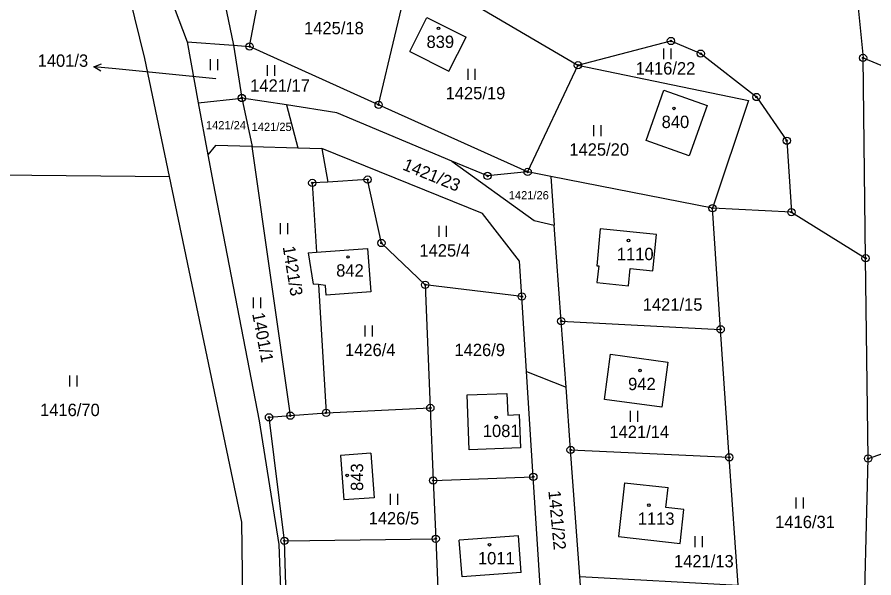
# Model space of a CAD drawing. Extents: x -439246 to -433691, y -1130252 to -1121148.
# Drawn here: x -437701.2 to -437583.4, y -1123278 to -1123200.9 of the extents above; entities that cross this region are included whole.
import ezdxf

# ---------------------------------------------------------------- set-up
doc = ezdxf.new("R2010")
doc.units = 0
for name, color, linetype in [('Vrstva 1', 7, 'Continuous'), ('Vrstva 16', 7, 'Continuous'), ('Vrstva 18', 7, 'Continuous'), ('Vrstva 19', 7, 'Continuous'), ('Vrstva 24', 7, 'Continuous'), ('Vrstva 25', 7, 'Continuous'), ('Vrstva 3', 7, 'Continuous'), ('Vrstva 37', 7, 'Continuous'), ('Vrstva 6', 7, 'Continuous')]:
    doc.layers.add(name, color=color, linetype=linetype)

msp = doc.modelspace()

# ---------------------------------------------------------------- linework, layer by layer
at = {"layer": 'Vrstva 1'}
for p, q in [((-437680.3, -1123222.81), (-437683.7, -1123206.58)), ((-437765.15, -1123221.9), (-437680.3, -1123222.81)), ((-437670.35, -1123270.33), (-437680.3, -1123222.81)), ((-437670.15, -1123283.56), (-437670.35, -1123270.33)), ((-437665.23, -1123273.39), (-437664.59, -1123291.27))]:
    msp.add_line(p, q, dxfattribs=at)
for points in [[(-437683.7, -1123206.58), (-437691.18, -1123175.96)], [(-437688.07, -1123177.24), (-437677.87, -1123204.27)], [(-437677.2, -1123177.13), (-437671.47, -1123204.75)], [(-437669.27, -1123204.92), (-437664.66, -1123180.69)], [(-437651.52, -1123212.93), (-437647.03, -1123194.01)], [(-437647.03, -1123194.01), (-437624.1, -1123207.5)], [(-437585.94, -1123195.87), (-437584.88, -1123206.49)], [(-437647.23, -1123205.6), (-437644.87, -1123200.94)], [(-437644.87, -1123200.94), (-437639.5, -1123203.65)], [(-437641.86, -1123208.31), (-437639.5, -1123203.65)], [(-437677.87, -1123204.27), (-437676.33, -1123212.66)], [(-437677.87, -1123204.27), (-437671.47, -1123204.75)], [(-437671.47, -1123204.75), (-437670.34, -1123212)], [(-437671.47, -1123204.75), (-437669.27, -1123204.92)], [(-437651.52, -1123212.93), (-437669.27, -1123204.92)], [(-437624.1, -1123207.5), (-437611.31, -1123204.16)], [(-437611.31, -1123204.16), (-437607.21, -1123205.9)], [(-437647.23, -1123205.6), (-437641.86, -1123208.31)], [(-437607.21, -1123205.9), (-437599.55, -1123211.86)], [(-437624.1, -1123207.5), (-437631.02, -1123222.17)], [(-437624.1, -1123207.5), (-437600.64, -1123212.35)], [(-437584.88, -1123206.49), (-437575.68, -1123210.29)], [(-437584.53, -1123234.04), (-437584.88, -1123206.49)], [(-437614.73, -1123217.84), (-437612.27, -1123210.94)], [(-437612.27, -1123210.94), (-437606.33, -1123213.05)], [(-437676.33, -1123212.66), (-437670.34, -1123212)], [(-437664.21, -1123212.96), (-437670.34, -1123212)], [(-437599.55, -1123211.86), (-437595.37, -1123217.87)], [(-437676.33, -1123212.66), (-437675.02, -1123219.81)], [(-437657.28, -1123214.05), (-437664.21, -1123212.96)], [(-437631.02, -1123222.17), (-437651.52, -1123212.93)], [(-437606.33, -1123213.05), (-437608.79, -1123219.96)], [(-437600.64, -1123212.35), (-437605.6, -1123227.16)], [(-437641.45, -1123220.67), (-437657.28, -1123214.05)], [(-437608.79, -1123219.96), (-437614.73, -1123217.84)], [(-437595.37, -1123217.87), (-437594.74, -1123227.69)], [(-437673.95, -1123218.53), (-437675.02, -1123219.81)], [(-437668.93, -1123218.67), (-437673.95, -1123218.53)], [(-437663.66, -1123255.68), (-437668.93, -1123218.67)], [(-437668.93, -1123218.67), (-437662.62, -1123218.85)], [(-437662.62, -1123218.85), (-437659.33, -1123218.94)], [(-437637.23, -1123227.88), (-437659.33, -1123218.94)], [(-437659.33, -1123218.94), (-437658.5, -1123223.55)], [(-437675.02, -1123219.81), (-437674.3, -1123223.72)], [(-437636.54, -1123222.72), (-437641.45, -1123220.67)], [(-437631.02, -1123222.17), (-437636.54, -1123222.72)], [(-437627.85, -1123222.79), (-437631.02, -1123222.17)], [(-437605.6, -1123227.16), (-437627.85, -1123222.79)], [(-437627.85, -1123222.79), (-437627.36, -1123229.49)], [(-437674.3, -1123223.72), (-437667.96, -1123256.41)], [(-437658.5, -1123223.55), (-437660.65, -1123223.68)], [(-437660.65, -1123223.68), (-437660.08, -1123233.21)], [(-437653.04, -1123223.22), (-437658.5, -1123223.55)], [(-437651.14, -1123231.94), (-437653.04, -1123223.22)], [(-437594.74, -1123227.69), (-437605.6, -1123227.16)], [(-437604.47, -1123243.81), (-437605.6, -1123227.16)], [(-437632.13, -1123234.43), (-437637.23, -1123227.88)], [(-437594.74, -1123227.69), (-437584.53, -1123234.04)], [(-437626.4, -1123242.68), (-437627.36, -1123229.49)], [(-437621.05, -1123230), (-437621.51, -1123235.06)], [(-437613.31, -1123230.77), (-437621.05, -1123230)], [(-437613.81, -1123235.77), (-437613.31, -1123230.77)], [(-437645.11, -1123237.69), (-437651.14, -1123231.94)], [(-437661.2, -1123233.29), (-437660.08, -1123233.21)], [(-437661.2, -1123233.29), (-437660.53, -1123237.59)], [(-437660.08, -1123233.21), (-437653.05, -1123232.68)], [(-437653.05, -1123232.68), (-437652.6, -1123238.64)], [(-437631.82, -1123239.3), (-437632.13, -1123234.43)], [(-437584.18, -1123261.58), (-437584.53, -1123234.04)], [(-437621.21, -1123235.09), (-437621.52, -1123237.39)], [(-437621.51, -1123235.06), (-437621.21, -1123235.09)], [(-437617.15, -1123237.84), (-437616.92, -1123235.45)], [(-437616.92, -1123235.45), (-437613.81, -1123235.77)], [(-437659.81, -1123237.66), (-437660.53, -1123237.59)], [(-437659.81, -1123237.66), (-437658.74, -1123255.3)], [(-437658.83, -1123237.77), (-437659.81, -1123237.66)], [(-437658.73, -1123239.1), (-437658.83, -1123237.77)], [(-437631.82, -1123239.3), (-437645.11, -1123237.69)], [(-437645.11, -1123237.69), (-437644.41, -1123254.62)], [(-437621.52, -1123237.39), (-437617.15, -1123237.84)], [(-437652.6, -1123238.64), (-437658.73, -1123239.1)], [(-437631.16, -1123249.63), (-437631.82, -1123239.3)], [(-437584.18, -1123261.58), (-437525.48, -1123241.54)], [(-437626.4, -1123242.68), (-437604.47, -1123243.81)], [(-437625.74, -1123251.74), (-437626.4, -1123242.68)], [(-437603.28, -1123261.41), (-437604.47, -1123243.81)], [(-437620.44, -1123253.47), (-437619.62, -1123247.23)], [(-437619.62, -1123247.23), (-437611.74, -1123248.32)], [(-437611.74, -1123248.32), (-437612.56, -1123254.52)], [(-437630.24, -1123264.09), (-437631.16, -1123249.63)], [(-437625.11, -1123260.4), (-437625.74, -1123251.74)], [(-437639.33, -1123252.82), (-437633.87, -1123252.63)], [(-437639.07, -1123260.37), (-437639.33, -1123252.82)], [(-437633.87, -1123252.63), (-437633.77, -1123255.61)], [(-437612.56, -1123254.52), (-437620.44, -1123253.47)], [(-437658.74, -1123255.3), (-437644.41, -1123254.62)], [(-437644.41, -1123254.62), (-437644, -1123264.59)], [(-437666.6, -1123255.91), (-437663.66, -1123255.68)], [(-437663.66, -1123255.68), (-437658.74, -1123255.3)], [(-437633.77, -1123255.61), (-437632.17, -1123255.51)], [(-437632.17, -1123255.51), (-437632.01, -1123260.12)], [(-437667.96, -1123256.41), (-437665.23, -1123273.39)], [(-437664.49, -1123272.89), (-437666.6, -1123255.91)], [(-437632.01, -1123260.12), (-437639.07, -1123260.37)], [(-437625.11, -1123260.4), (-437603.28, -1123261.41)], [(-437623.84, -1123277.81), (-437625.11, -1123260.4)], [(-437652.59, -1123260.84), (-437656.75, -1123261.14)], [(-437656.75, -1123261.14), (-437656.31, -1123267.27)], [(-437652.59, -1123260.84), (-437652.15, -1123266.97)], [(-437602.08, -1123279), (-437603.28, -1123261.41)], [(-437585.55, -1123316.22), (-437584.18, -1123261.58)], [(-437644, -1123264.59), (-437630.24, -1123264.09)], [(-437628.34, -1123294.03), (-437630.24, -1123264.09)], [(-437644, -1123264.59), (-437643.67, -1123272.6)], [(-437617.71, -1123264.93), (-437618.51, -1123272.32)], [(-437617.71, -1123264.93), (-437611.7, -1123265.58)], [(-437612.02, -1123268.31), (-437611.7, -1123265.58)], [(-437652.15, -1123266.97), (-437656.31, -1123267.27)], [(-437609.53, -1123268.58), (-437612.02, -1123268.31)], [(-437610.03, -1123273.24), (-437609.53, -1123268.58)], [(-437632.29, -1123272.2), (-437640.42, -1123272.81)], [(-437631.91, -1123277.23), (-437632.29, -1123272.2)], [(-437618.51, -1123272.32), (-437610.03, -1123273.24)], [(-437664.49, -1123272.89), (-437643.67, -1123272.6)], [(-437663.91, -1123291.26), (-437664.49, -1123272.89)], [(-437643.67, -1123272.6), (-437642.9, -1123290.99)], [(-437640.04, -1123277.84), (-437640.42, -1123272.81)], [(-437631.91, -1123277.23), (-437640.04, -1123277.84)], [(-437623.84, -1123277.81), (-437602.08, -1123279)], [(-437622.62, -1123294.53), (-437623.84, -1123277.81)]]:
    msp.add_lwpolyline(points, dxfattribs=at)
at = {"layer": 'Vrstva 16'}
msp.add_line((-437687.69, -1123208.01), (-437690.68, -1123207.72), dxfattribs=at)
for points in [[(-437689.73, -1123208.31), (-437690.68, -1123207.72), (-437689.63, -1123207.32)], [(-437673.91, -1123209.35), (-437687.69, -1123208.01)]]:
    msp.add_lwpolyline(points, dxfattribs=at)
at = {"layer": 'Vrstva 24'}
for centre, radius in [((-437611.31, -1123204.16), 0.5), ((-437669.27, -1123204.92), 0.5), ((-437669.27, -1123204.92), 0.1), ((-437611.31, -1123204.16), 0.1), ((-437607.21, -1123205.9), 0.5), ((-437607.21, -1123205.9), 0.1), ((-437584.88, -1123206.49), 0.5), ((-437624.1, -1123207.5), 0.5), ((-437624.1, -1123207.5), 0.1), ((-437584.88, -1123206.49), 0.1), ((-437670.34, -1123212), 0.5), ((-437670.34, -1123212), 0.1), ((-437599.55, -1123211.86), 0.5), ((-437599.55, -1123211.86), 0.1), ((-437651.52, -1123212.93), 0.5), ((-437651.52, -1123212.93), 0.1), ((-437595.37, -1123217.87), 0.5), ((-437595.37, -1123217.87), 0.1), ((-437631.02, -1123222.17), 0.5), ((-437653.04, -1123223.22), 0.5), ((-437636.54, -1123222.72), 0.5), ((-437636.54, -1123222.72), 0.1), ((-437631.02, -1123222.17), 0.1), ((-437660.65, -1123223.68), 0.5), ((-437660.65, -1123223.68), 0.1), ((-437653.04, -1123223.22), 0.1), ((-437605.6, -1123227.16), 0.5), ((-437605.6, -1123227.16), 0.1), ((-437594.74, -1123227.69), 0.5), ((-437594.74, -1123227.69), 0.1), ((-437651.14, -1123231.94), 0.5), ((-437651.14, -1123231.94), 0.1), ((-437584.53, -1123234.04), 0.5), ((-437584.53, -1123234.04), 0.1), ((-437645.11, -1123237.69), 0.5), ((-437645.11, -1123237.69), 0.1), ((-437631.82, -1123239.3), 0.5), ((-437631.82, -1123239.3), 0.1), ((-437626.4, -1123242.68), 0.5), ((-437626.4, -1123242.68), 0.1), ((-437604.47, -1123243.81), 0.5), ((-437604.47, -1123243.81), 0.1), ((-437644.41, -1123254.62), 0.5), ((-437644.41, -1123254.62), 0.1), ((-437666.6, -1123255.91), 0.5), ((-437666.6, -1123255.91), 0.1), ((-437663.66, -1123255.68), 0.5), ((-437663.66, -1123255.68), 0.1), ((-437658.74, -1123255.3), 0.5), ((-437658.74, -1123255.3), 0.1), ((-437625.11, -1123260.4), 0.5), ((-437625.11, -1123260.4), 0.1), ((-437603.28, -1123261.41), 0.5), ((-437603.28, -1123261.41), 0.1), ((-437584.18, -1123261.58), 0.5), ((-437584.18, -1123261.58), 0.1), ((-437644, -1123264.59), 0.5), ((-437630.24, -1123264.09), 0.5), ((-437630.24, -1123264.09), 0.1), ((-437644, -1123264.59), 0.1), ((-437643.67, -1123272.6), 0.5), ((-437664.49, -1123272.89), 0.5), ((-437664.49, -1123272.89), 0.1), ((-437643.67, -1123272.6), 0.1)]:
    msp.add_circle(centre, radius, dxfattribs=at)
at = {"layer": 'Vrstva 25'}
for p, q in [((-437612.28, -1123206.67), (-437612.28, -1123205.17)), ((-437611.28, -1123206.67), (-437611.28, -1123205.17)), ((-437674.65, -1123208.16), (-437674.65, -1123206.66)), ((-437673.65, -1123208.16), (-437673.65, -1123206.66)), ((-437666.81, -1123208.97), (-437666.81, -1123207.47)), ((-437665.81, -1123208.97), (-437665.81, -1123207.47)), ((-437639.22, -1123209.48), (-437639.22, -1123207.98)), ((-437638.22, -1123209.48), (-437638.22, -1123207.98)), ((-437621.92, -1123217.23), (-437621.92, -1123215.73)), ((-437620.92, -1123217.23), (-437620.92, -1123215.73)), ((-437665, -1123230.72), (-437665, -1123229.22)), ((-437664, -1123230.72), (-437664, -1123229.22)), ((-437643.19, -1123231.1), (-437643.19, -1123229.6)), ((-437642.19, -1123231.1), (-437642.19, -1123229.6)), ((-437668.72, -1123240.92), (-437668.72, -1123239.42)), ((-437667.72, -1123240.92), (-437667.72, -1123239.42)), ((-437653.38, -1123244.79), (-437653.38, -1123243.29)), ((-437652.38, -1123244.79), (-437652.38, -1123243.29)), ((-437693.99, -1123251.68), (-437693.99, -1123250.18)), ((-437692.99, -1123251.68), (-437692.99, -1123250.18)), ((-437616.88, -1123256.52), (-437616.88, -1123255.02)), ((-437615.88, -1123256.52), (-437615.88, -1123255.02)), ((-437649.89, -1123267.94), (-437649.89, -1123266.44)), ((-437648.89, -1123267.94), (-437648.89, -1123266.44)), ((-437594.07, -1123268.44), (-437594.07, -1123266.94)), ((-437593.07, -1123268.44), (-437593.07, -1123266.94)), ((-437607.96, -1123273.75), (-437607.96, -1123272.25)), ((-437606.96, -1123273.75), (-437606.96, -1123272.25))]:
    msp.add_line(p, q, dxfattribs=at)
for centre in [(-437643.29, -1123202.42), (-437610.89, -1123213.43), (-437617.15, -1123231.6), (-437655.73, -1123233.86), (-437615.56, -1123249.47), (-437635.36, -1123255.92), (-437655.85, -1123263.9), (-437614.34, -1123267.99), (-437636.26, -1123273.43)]:
    msp.add_circle(centre, 0.175, dxfattribs=at)
at = {"layer": 'Vrstva 3'}
for points in [[(-437647.23, -1123205.6), (-437644.87, -1123200.94)], [(-437644.87, -1123200.94), (-437639.5, -1123203.65)], [(-437641.86, -1123208.31), (-437639.5, -1123203.65)], [(-437647.23, -1123205.6), (-437641.86, -1123208.31)], [(-437614.73, -1123217.84), (-437612.27, -1123210.94)], [(-437612.27, -1123210.94), (-437606.33, -1123213.05)], [(-437606.33, -1123213.05), (-437608.79, -1123219.96)], [(-437608.79, -1123219.96), (-437614.73, -1123217.84)], [(-437621.05, -1123230), (-437621.51, -1123235.06)], [(-437613.31, -1123230.77), (-437621.05, -1123230)], [(-437613.81, -1123235.77), (-437613.31, -1123230.77)], [(-437661.2, -1123233.29), (-437660.08, -1123233.21)], [(-437661.2, -1123233.29), (-437660.53, -1123237.59)], [(-437660.08, -1123233.21), (-437653.05, -1123232.68)], [(-437653.05, -1123232.68), (-437652.6, -1123238.64)], [(-437621.21, -1123235.09), (-437621.52, -1123237.39)], [(-437621.51, -1123235.06), (-437621.21, -1123235.09)], [(-437617.15, -1123237.84), (-437616.92, -1123235.45)], [(-437616.92, -1123235.45), (-437613.81, -1123235.77)], [(-437659.81, -1123237.66), (-437660.53, -1123237.59)], [(-437658.83, -1123237.77), (-437659.81, -1123237.66)], [(-437658.73, -1123239.1), (-437658.83, -1123237.77)], [(-437621.52, -1123237.39), (-437617.15, -1123237.84)], [(-437652.6, -1123238.64), (-437658.73, -1123239.1)], [(-437620.44, -1123253.47), (-437619.62, -1123247.23)], [(-437619.62, -1123247.23), (-437611.74, -1123248.32)], [(-437611.74, -1123248.32), (-437612.56, -1123254.52)], [(-437639.33, -1123252.82), (-437633.87, -1123252.63)], [(-437639.07, -1123260.37), (-437639.33, -1123252.82)], [(-437633.87, -1123252.63), (-437633.77, -1123255.61)], [(-437612.56, -1123254.52), (-437620.44, -1123253.47)], [(-437633.77, -1123255.61), (-437632.17, -1123255.51)], [(-437632.17, -1123255.51), (-437632.01, -1123260.12)], [(-437632.01, -1123260.12), (-437639.07, -1123260.37)], [(-437652.59, -1123260.84), (-437656.75, -1123261.14)], [(-437656.75, -1123261.14), (-437656.31, -1123267.27)], [(-437652.59, -1123260.84), (-437652.15, -1123266.97)], [(-437617.71, -1123264.93), (-437618.51, -1123272.32)], [(-437617.71, -1123264.93), (-437611.7, -1123265.58)], [(-437612.02, -1123268.31), (-437611.7, -1123265.58)], [(-437652.15, -1123266.97), (-437656.31, -1123267.27)], [(-437609.53, -1123268.58), (-437612.02, -1123268.31)], [(-437610.03, -1123273.24), (-437609.53, -1123268.58)], [(-437632.29, -1123272.2), (-437640.42, -1123272.81)], [(-437631.91, -1123277.23), (-437632.29, -1123272.2)], [(-437618.51, -1123272.32), (-437610.03, -1123273.24)], [(-437640.04, -1123277.84), (-437640.42, -1123272.81)], [(-437631.91, -1123277.23), (-437640.04, -1123277.84)]]:
    msp.add_lwpolyline(points, dxfattribs=at)
at = {"layer": 'Vrstva 37'}
for centre in [(-437643.29, -1123202.42), (-437610.89, -1123213.43), (-437617.15, -1123231.6), (-437655.73, -1123233.86), (-437615.56, -1123249.47), (-437635.36, -1123255.92), (-437655.85, -1123263.9), (-437614.34, -1123267.99), (-437636.26, -1123273.43)]:
    msp.add_circle(centre, 0.175, dxfattribs=at)
at = {"layer": 'Vrstva 6'}
for points in [[(-437670.34, -1123212), (-437668.93, -1123218.67)], [(-437664.21, -1123212.96), (-437662.62, -1123218.85)], [(-437641.45, -1123220.67), (-437630.14, -1123228.84)], [(-437630.14, -1123228.84), (-437627.36, -1123229.49)], [(-437631.16, -1123249.63), (-437625.74, -1123251.74)]]:
    msp.add_lwpolyline(points, dxfattribs=at)

# ---------------------------------------------------------------- texts
at = {"layer": 'Vrstva 16'}
msp.add_text('1401/3', height=1.7, dxfattribs=at).set_placement((-437698.43, -1123207.71))
at = {"layer": 'Vrstva 18'}
for s, height, p in [('1425/18', 1.7, (-437661.78, -1123203.23)), ('1416/22', 1.7, (-437616.17, -1123208.77)), ('1401/3', 0.1, (-437674.11, -1123209.35)), ('1421/17', 1.7, (-437669.19, -1123211.13)), ('1425/19', 1.7, (-437642.31, -1123212.18)), ('1421/24', 1.14, (-437675.28, -1123216.31)), ('1421/25', 1.14, (-437668.99, -1123216.54)), ('1425/20', 1.7, (-437625.29, -1123219.93)), ('1421/26', 1.14, (-437633.62, -1123225.94)), ('1425/4', 1.7, (-437645.91, -1123233.8)), ('1421/15', 1.7, (-437615.19, -1123241.25)), ('1426/4', 1.7, (-437656.15, -1123247.49)), ('1426/9', 1.7, (-437641.09, -1123247.49)), ('1416/70', 1.7, (-437698.1, -1123255.74)), ('1421/14', 1.7, (-437619.78, -1123258.75)), ('1426/5', 1.7, (-437652.9, -1123270.64)), ('1416/31', 1.7, (-437596.97, -1123271.14)), ('1421/13', 1.7, (-437610.89, -1123276.54))]:
    msp.add_text(s, height=height, dxfattribs=at).set_placement(p)
for s, rotation, p in [('1421/23', 337.912, (-437648.34, -1123221.81)), ('1421/3', 279.1929, (-437664.72, -1123232.47)), ('1401/1', 280.9759, (-437668.93, -1123241.67)), ('1421/22', 275.3524, (-437628.18, -1123266.03))]:
    msp.add_text(s, height=1.7, rotation=rotation, dxfattribs=at).set_placement(p)
at = {"layer": 'Vrstva 19'}
for s, p in [('839', (-437644.93, -1123205.12)), ('840', (-437612.59, -1123216.13)), ('1110', (-437618.75, -1123234.3)), ('842', (-437657.36, -1123236.56)), ('942', (-437617.2, -1123252.17)), ('1081', (-437637.19, -1123258.62)), ('1113', (-437615.87, -1123270.69)), ('1011', (-437637.86, -1123276.13))]:
    msp.add_text(s, height=1.7, dxfattribs=at).set_placement(p)
msp.add_text('843', height=1.7, rotation=90, dxfattribs=at).set_placement((-437653.65, -1123266.03))

doc.saveas('drawing.dxf')
